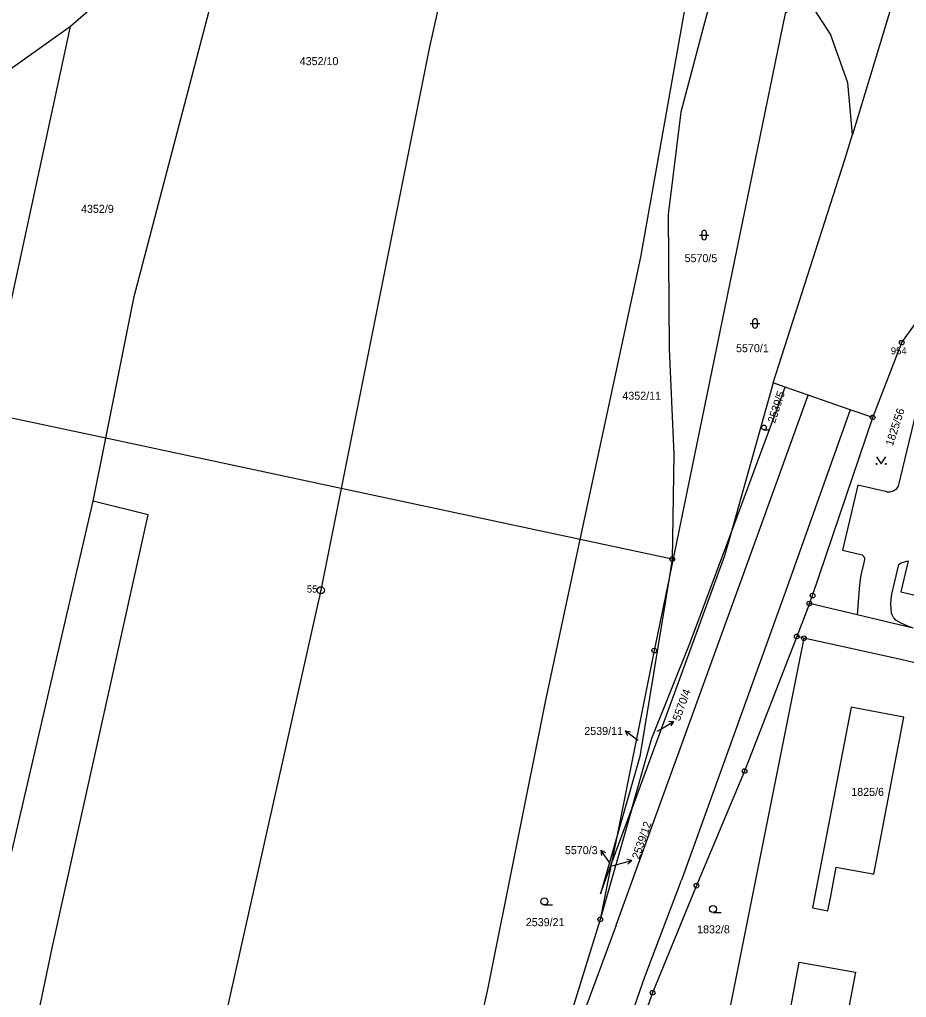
# Model space of a CAD drawing. Extents: x -733394 to -722299, y -1082822 to -1075049.
# Drawn here: x -729047.9 to -728859.5, y -1078110.7 to -1077903 of the extents above; entities that cross this region are included whole.
import ezdxf

# ---------------------------------------------------------------- set-up
doc = ezdxf.new("R2010")
doc.units = 0
for name, color, linetype in [('Hranice parcel', 7, 'Continuous'), ('Parcelní čísla', 7, 'Continuous'), ('Pop  PČ popisy', 7, 'Continuous'), ('Vnitřní kresba', 7, 'Continuous'), ('Značky bodu BP', 7, 'Continuous'), ('Značky kultur', 7, 'Continuous')]:
    doc.layers.add(name, color=color, linetype=linetype)

msp = doc.modelspace()

# ---------------------------------------------------------------- linework, layer by layer
at = {"layer": 'Hranice parcel'}
for p, q in [((-729000, -1077871.96), (-729037.06, -1077904.44)), ((-728885.22, -1077901.7), (-728909.91, -1078021.62)), ((-729037.06, -1077904.44), (-729057.12, -1077918.68)), ((-729054.85, -1077986.51), (-729037.06, -1077904.44)), ((-728887.8, -1077980.13), (-728896.81, -1078012.18)), ((-728885.21, -1077981.03), (-728887.8, -1077980.13)), ((-728896.81, -1078012.18), (-728885.21, -1077981.03)), ((-729029.61, -1077991.89), (-729054.85, -1077986.51)), ((-729032.28, -1078005.24), (-729029.61, -1077991.89)), ((-728979.59, -1078002.56), (-729029.61, -1077991.89)), ((-728928.78, -1078013.39), (-728979.59, -1078002.56)), ((-728909.24, -1078017.56), (-728928.78, -1078013.39)), ((-728909.24, -1078017.56), (-728909.91, -1078021.62)), ((-728880.09, -1078027.02), (-728882.79, -1078034)), ((-728869.91, -1078029.42), (-728880.09, -1078027.02)), ((-728858.06, -1078032.22), (-728869.91, -1078029.42)), ((-728881.26, -1078034.38), (-728899.98, -1078127.93)), ((-728881.26, -1078034.38), (-728882.79, -1078034)), ((-728917.84, -1078070.62), (-728924.53, -1078094.11)), ((-728922.19, -1078082.45), (-728917.84, -1078070.62)), ((-728921.01, -1078076.57), (-728922.19, -1078082.45)), ((-728922.19, -1078082.45), (-728924.53, -1078094.11))]:
    msp.add_line(p, q, dxfattribs=at)
for points in [[(-728925.79, -1077750.28), (-728941.8, -1077824.07), (-728960.82, -1077908.74), (-728979.59, -1078002.56)], [(-729029.61, -1077991.89), (-729023.58, -1077961.75), (-729000, -1077871.96)], [(-728858.61, -1077882.14), (-728859.96, -1077891.14), (-728870.96, -1077927.4)], [(-728928.78, -1078013.39), (-728915.94, -1077953.45), (-728905.57, -1077895.23), (-728904.43, -1077888.09)], [(-728899.1, -1077891.67), (-728902.62, -1077904.43), (-728907.39, -1077922.62), (-728910.07, -1077944.35), (-728909.87, -1077972.87), (-728908.87, -1077995.24), (-728909.24, -1078017.56)], [(-728870.96, -1077927.4), (-728871.93, -1077916.43), (-728875.59, -1077906.05), (-728880.88, -1077897.89), (-728885.22, -1077901.7)], [(-728887.8, -1077980.13), (-728872.55, -1077932.66), (-728870.96, -1077927.4)], [(-728866.65, -1077987.48), (-728860.47, -1077971.58), (-728854.69, -1077963.58), (-728848.83, -1077946.05)], [(-728848.83, -1077946.05), (-728846.43, -1077946.61), (-728850.93, -1077959.29), (-728852.01, -1077963.13), (-728854.26, -1077972.89), (-728856.53, -1077982.64), (-728861.24, -1078002.1)], [(-728866.65, -1077987.48), (-728871.4, -1077985.83), (-728880.34, -1077982.72), (-728885.21, -1077981.03)], [(-728880.09, -1078027.02), (-728879.42, -1078025.3), (-728866.65, -1077987.48)], [(-728979.59, -1078002.56), (-728983.91, -1078024.17), (-729015.42, -1078164.85), (-729037.62, -1078266.59), (-729038.94, -1078270.59), (-729058.86, -1078368.21)], [(-728863.94, -1078003.21), (-728869.82, -1078001.89), (-728873.09, -1078015.66), (-728869.2, -1078016.57)], [(-728861.24, -1078002.1), (-728861.49, -1078002.5), (-728861.82, -1078002.83), (-728862.12, -1078003.04), (-728862.55, -1078003.23), (-728863.01, -1078003.32), (-728863.48, -1078003.32), (-728863.94, -1078003.21)], [(-729110.99, -1078350.42), (-729092.49, -1078266.47), (-729077.18, -1078204.34), (-729070.58, -1078170.03), (-729032.28, -1078005.24)], [(-729096.31, -1078355.43), (-729065.93, -1078220.78), (-729053.06, -1078157.35), (-729040.94, -1078099.84), (-729020.58, -1078008.14), (-729032.28, -1078005.24)], [(-728971.44, -1078211.25), (-728948.39, -1078109), (-728936.09, -1078047.52), (-728928.78, -1078013.39)], [(-728896.81, -1078012.18), (-728898.12, -1078016.84), (-728908.78, -1078045.96), (-728917.84, -1078070.62)], [(-728917.84, -1078070.62), (-728913.57, -1078055.61), (-728905.5, -1078035.52), (-728896.81, -1078012.18)], [(-728868.43, -1078017.99), (-728869.14, -1078020.95), (-728869.38, -1078022.41), (-728869.5, -1078023.91), (-728869.91, -1078029.42)], [(-728869.2, -1078016.57), (-728868.9, -1078016.69), (-728868.64, -1078016.9), (-728868.53, -1078017.04), (-728868.4, -1078017.34), (-728868.36, -1078017.67), (-728868.43, -1078017.99)], [(-728862.59, -1078025.02), (-728861.07, -1078018.73), (-728860.62, -1078018.36), (-728860.16, -1078018.18), (-728859.14, -1078017.94), (-728860.66, -1078024.53), (-728835.05, -1078030.55), (-728836.65, -1078037.28)], [(-728909.91, -1078021.62), (-728913.07, -1078036.98), (-728921.01, -1078076.57)], [(-728909.91, -1078021.62), (-728913.1, -1078041.01), (-728916.13, -1078059.52), (-728921.01, -1078076.57)], [(-728858.06, -1078032.22), (-728859.18, -1078031.83), (-728859.66, -1078031.63), (-728860.72, -1078031.11), (-728861.74, -1078030.5), (-728862.1, -1078030.13), (-728862.21, -1078029.99), (-728862.46, -1078029.53), (-728862.62, -1078029.04), (-728862.75, -1078028), (-728862.79, -1078027.11), (-728862.74, -1078026.06), (-728862.59, -1078025.02)], [(-728882.79, -1078034), (-728893.88, -1078062.59), (-728904.09, -1078086.93), (-728913.43, -1078109.67), (-728918.24, -1078123.15)], [(-728851.65, -1078041), (-728860.66, -1078038.88), (-728881.26, -1078034.38)], [(-728871.22, -1078049), (-728879.4, -1078091.67), (-728876.16, -1078092.29), (-728875.56, -1078089.15), (-728874.39, -1078083.02), (-728868.6, -1078084.07), (-728866.96, -1078084.37), (-728866.37, -1078084.48), (-728860.04, -1078051.16), (-728868.28, -1078049.56), (-728871.22, -1078049)], [(-728921.01, -1078076.57), (-728924.47, -1078088.65), (-728922.19, -1078082.45)], [(-728924.53, -1078094.11), (-728930.43, -1078113.09), (-728937.21, -1078130.53), (-728945.94, -1078149.63), (-728957.8, -1078180.47), (-728966.53, -1078198.89), (-728971.44, -1078211.25)], [(-728870.32, -1078105.33), (-728874.8, -1078129.16), (-728886.64, -1078126.96), (-728882.27, -1078103.16), (-728870.32, -1078105.33)]]:
    msp.add_lwpolyline(points, dxfattribs=at)
at = {"layer": 'Pop  PČ popisy'}
for p, q in [((-728912.44, -1078054.13), (-728911.52, -1078053.59)), ((-728911.52, -1078053.59), (-728908.95, -1078052.04)), ((-728908.95, -1078052.04), (-728910.06, -1078052.13)), ((-728908.95, -1078052.04), (-728909.55, -1078052.99)), ((-728916.83, -1078055.86), (-728919.23, -1078054.05)), ((-728919.23, -1078054.05), (-728918.13, -1078054.26)), ((-728919.23, -1078054.05), (-728918.73, -1078055.06)), ((-728916.5, -1078056.1), (-728916.83, -1078055.86)), ((-728922.68, -1078081.82), (-728924.44, -1078079.39)), ((-728924.44, -1078079.39), (-728923.45, -1078079.91)), ((-728924.44, -1078079.39), (-728924.26, -1078080.5)), ((-728922.41, -1078082.19), (-728922.68, -1078081.82)), ((-728921.92, -1078082.72), (-728920.72, -1078082.39)), ((-728920.72, -1078082.39), (-728917.82, -1078081.61)), ((-728917.82, -1078081.61), (-728918.92, -1078081.39)), ((-728917.82, -1078081.61), (-728918.66, -1078082.36))]:
    msp.add_line(p, q, dxfattribs=at)
at = {"layer": 'Vnitřní kresba'}
for p, q in [((-728892.62, -1078016.67), (-728880.34, -1077982.72)), ((-728871.4, -1077985.83), (-728884.83, -1078023.45)), ((-728921.15, -1078095.35), (-728892.62, -1078016.67)), ((-728884.83, -1078023.45), (-728907.28, -1078085.76)), ((-728915.07, -1078106.3), (-728907.28, -1078085.76)), ((-728921.15, -1078095.35), (-728934.55, -1078131.51)), ((-728932.32, -1078155.71), (-728915.07, -1078106.3))]:
    msp.add_line(p, q, dxfattribs=at)
at = {"layer": 'Značky bodu BP'}
for centre, radius in [((-728860.47, -1077971.58), 0.5), ((-728860.47, -1077971.58), 0.0303), ((-728866.65, -1077987.48), 0.5), ((-728866.65, -1077987.48), 0.0303), ((-728909.24, -1078017.56), 0.5), ((-728909.24, -1078017.56), 0.0303), ((-728983.91, -1078024.17), 0.75), ((-728983.91, -1078024.17), 0.03), ((-728880.09, -1078027.02), 0.5), ((-728879.42, -1078025.3), 0.5), ((-728879.42, -1078025.3), 0.0303), ((-728880.09, -1078027.02), 0.0303), ((-728882.79, -1078034), 0.5), ((-728882.79, -1078034), 0.0303), ((-728881.26, -1078034.38), 0.5), ((-728881.26, -1078034.38), 0.0303), ((-728913.07, -1078036.98), 0.5), ((-728913.07, -1078036.98), 0.0303), ((-728893.88, -1078062.59), 0.5), ((-728893.88, -1078062.59), 0.0303), ((-728904.09, -1078086.93), 0.5), ((-728904.09, -1078086.93), 0.0303), ((-728924.53, -1078094.11), 0.5), ((-728924.53, -1078094.11), 0.0303), ((-728913.43, -1078109.67), 0.5), ((-728913.43, -1078109.67), 0.0303)]:
    msp.add_circle(centre, radius, dxfattribs=at)
at = {"layer": 'Značky kultur'}
for p, q in [((-728903.47, -1077948.73), (-728901.47, -1077948.73)), ((-728902.97, -1077948.23), (-728902.97, -1077949.23)), ((-728901.97, -1077949.23), (-728901.97, -1077948.23)), ((-728892.65, -1077967.5), (-728890.65, -1077967.5)), ((-728892.15, -1077967), (-728892.15, -1077968)), ((-728891.15, -1077968), (-728891.15, -1077967)), ((-728889.74, -1077990.1), (-728888.57, -1077990.1)), ((-728936.4, -1078091.03), (-728934.65, -1078091.03)), ((-728900.57, -1078092.64), (-728898.82, -1078092.64))]:
    msp.add_line(p, q, dxfattribs=at)
msp.add_lwpolyline([(-728865.84, -1077995.85), (-728864.84, -1077997.35), (-728863.84, -1077995.85)], dxfattribs=at)
for centre, radius in [((-728889.75, -1077989.6), 0.502), ((-728865.84, -1077997.35), 0.1), ((-728863.84, -1077997.35), 0.1), ((-728936.4, -1078090.28), 0.75), ((-728900.57, -1078091.89), 0.75)]:
    msp.add_circle(centre, radius, dxfattribs=at)
for centre, start, end in [((-728902.47, -1077948.23), 0, 180), ((-728902.47, -1077949.23), 180, 359.9879), ((-728891.65, -1077967), 0, 180), ((-728891.65, -1077968), 180, 359.9879)]:
    msp.add_arc(centre, 0.5, start, end, dxfattribs=at)

# ---------------------------------------------------------------- texts
at = {"layer": 'Parcelní čísla'}
for s, p in [('4352/10', (-728988.39, -1077912.64)), ('4352/9', (-729034.85, -1077944.01)), ('5570/5', (-728906.62, -1077954.49)), ('5570/1', (-728895.68, -1077973.61)), ('4352/11', (-728919.83, -1077983.71)), ('2539/11', (-728927.92, -1078054.92)), ('1825/6', (-728871.2, -1078067.86)), ('5570/3', (-728932.05, -1078080.24)), ('2539/21', (-728940.35, -1078095.53)), ('1832/8', (-728903.95, -1078097.05))]:
    msp.add_text(s, height=1.7, dxfattribs=at).set_placement(p)
for s, rotation, p in [('2539/5', 72, (-728887.41, -1077988.83)), ('1825/56', 72, (-728862.37, -1077993.67)), ('5570/4', 70, (-728907.66, -1078052.09)), ('2539/12', 71, (-728916.27, -1078081.44))]:
    msp.add_text(s, height=1.7, rotation=rotation, dxfattribs=at).set_placement(p)
at = {"layer": 'Značky bodu BP'}
for s, p in [('954', (-728862.79, -1077974.08)), ('55', (-728986.87, -1078024.67))]:
    msp.add_text(s, height=1.5, dxfattribs=at).set_placement(p)

doc.saveas('drawing.dxf')
